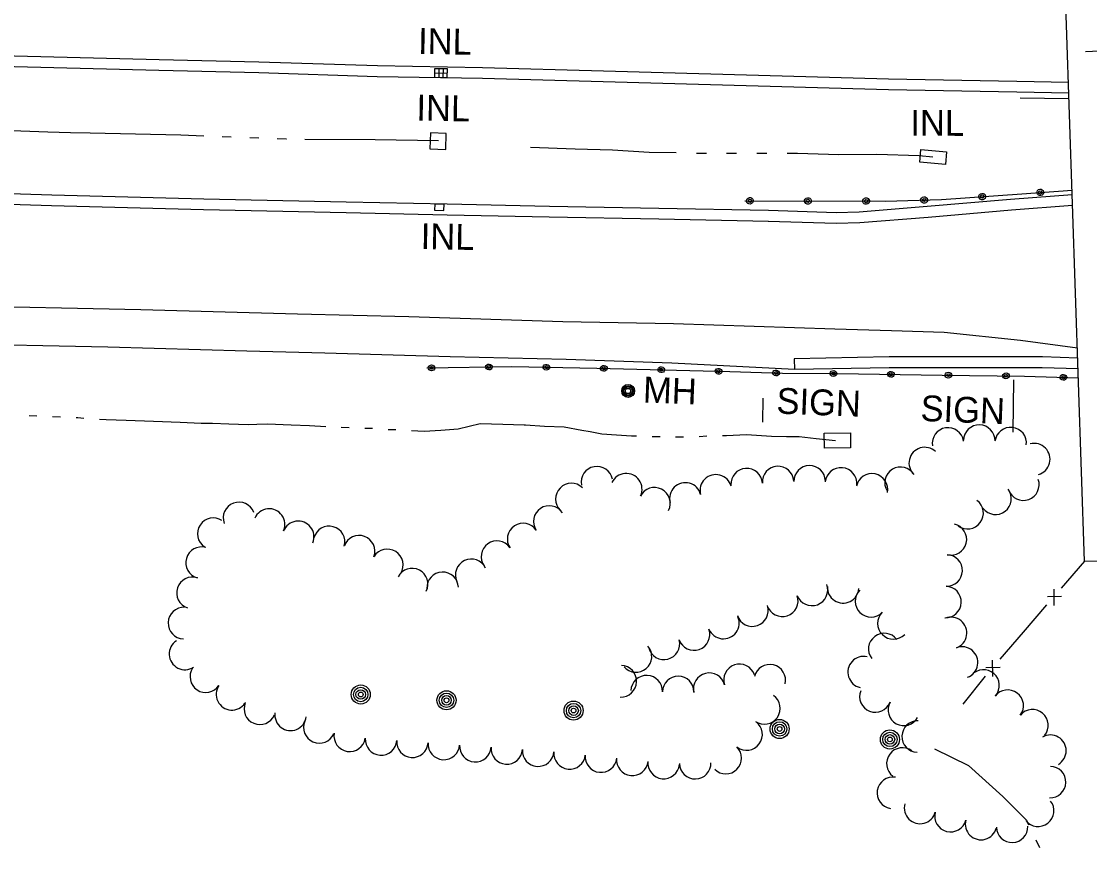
# Model space of a CAD drawing. Extents: x 588843 to 2552415, y 180129 to 269402.
# Drawn here: x 606644.2 to 606892.8, y 183227.9 to 183420 of the extents above; entities that cross this region are included whole.
import ezdxf

# ---------------------------------------------------------------- set-up
doc = ezdxf.new("R2010")
doc.units = 0
for name, color, linetype in [('E_BMGRD_P', 7, 'Continuous'), ('E_DRN', 7, 'Continuous'), ('E_DRN_Text', 7, 'Continuous'), ('E_FEN_P', 7, 'Continuous'), ('E_LAND_TreeLine_P', 7, 'Continuous'), ('E_MISCPROP', 7, 'Continuous'), ('E_RDWY', 7, 'Continuous'), ('E_RDWY_C_and_G', 7, 'Continuous'), ('E_RDWY_Gravel', 7, 'Continuous'), ('E_RR_P', 7, 'Continuous'), ('E_SGN', 7, 'Continuous'), ('E_SGN_Text', 7, 'Continuous'), ('E_UTL_MH', 7, 'Continuous'), ('E_UTL_MH_Text', 7, 'Continuous'), ('E_WAL', 7, 'Continuous'), ('E_WTR_P', 7, 'Continuous')]:
    doc.layers.add(name, color=color, linetype=linetype)

# ---------------------------------------------------------------- blocks, each defined once
blk = doc.blocks.new('INLO_2')
at = {"layer": 'E_DRN'}
for p, q in [((6.6, -13.1), (6.6, 0)), ((13.1, -13.1), (13.1, 0)), ((19.7, -6.6), (0, -6.6))]:
    blk.add_line(p, q, dxfattribs=at)
blk.add_lwpolyline([(0, -13.1), (19.7, -13.1), (19.7, 0), (0, 0)], close=True, dxfattribs=at)
blk = doc.blocks.new('INLT_88')
at = {"layer": 'E_DRN_Text'}
blk.add_text('INL', height=39.37, dxfattribs=at).set_placement((-36.2, -19.7))
blk = doc.blocks.new('INLT_91')
at = {"layer": 'E_DRN_Text'}
blk.add_text('INL', height=39.37, dxfattribs=at).set_placement((-36.2, -19.7))
blk = doc.blocks.new('SIGN_2')
at = {"layer": 'E_SGN'}
blk.add_text('SIGN', height=39.37, dxfattribs=at).set_placement((-56.1, -19.7))
blk = doc.blocks.new('MHO_2')
at = {"layer": 'E_UTL_MH'}
for centre, radius in [((0.3, -0.4), 9.84), ((0.3, -0.4), 7.98), ((0.2, -0.5), 6.35), ((0.1, -0.5), 3.97)]:
    blk.add_circle(centre, radius, dxfattribs=at)
blk = doc.blocks.new('MHT_2')
at = {"layer": 'E_UTL_MH_Text'}
blk.add_text('MH', height=39.37, dxfattribs=at).set_placement((-32.2, -19.7))
blk = doc.blocks.new('POLE_2')
at = {"layer": 'E_MISCPROP'}
for radius in [14.6, 11, 7.32, 3.66]:
    blk.add_circle((0, 0), radius, dxfattribs=at)

msp = doc.modelspace()

# ---------------------------------------------------------------- linework, layer by layer
at = {"layer": 'E_BMGRD_P'}
for points in [[(606887.94, 183401.99), (606876.6, 183402.16)], [(606812.57, 183378.27), (606845.25, 183378.19), (606858.33, 183378.57), (606877.02, 183379.91), (606888.66, 183380.76)], [(606738.54, 183339.4), (606758.35, 183339.72), (606778.14, 183339.35), (606809.04, 183338.56), (606821.32, 183338.19), (606834.09, 183338.09), (606858.47, 183337.75), (606877.58, 183337.51), (606890.13, 183337.13)]]:
    msp.add_lwpolyline(points, dxfattribs=at)
for centre, major_axis, ratio in [((606867.78, 183379.25), (-0.778, -0.126), 0.965796), ((606867.78, 183379.25), (-0.392, -0.064), 0.965796), ((606881.28, 183380.22), (-0.777, -0.134), 0.965736), ((606881.28, 183380.22), (-0.391, -0.067), 0.965736), ((606813.7, 183378.26), (-0.78, -0.113), 0.965883), ((606813.7, 183378.27), (-0.393, -0.057), 0.965883), ((606827.22, 183378.23), (-0.78, -0.113), 0.965883), ((606827.22, 183378.23), (-0.393, -0.057), 0.965883), ((606840.75, 183378.2), (-0.78, -0.113), 0.965883), ((606840.75, 183378.2), (-0.393, -0.057), 0.965883), ((606854.28, 183378.45), (-0.781, -0.107), 0.965947), ((606854.28, 183378.45), (-0.394, -0.054), 0.965947), ((606739.65, 183339.42), (-0.778, 0.041), 0.86059), ((606739.65, 183339.42), (-0.392, 0.021), 0.86059), ((606753.02, 183339.63), (-0.778, 0.041), 0.86059), ((606753.02, 183339.63), (-0.392, 0.021), 0.86059), ((606766.39, 183339.57), (-0.775, 0.087), 0.859083), ((606766.39, 183339.57), (-0.39, 0.044), 0.859083), ((606779.74, 183339.31), (-0.773, 0.099), 0.858647), ((606779.74, 183339.31), (-0.389, 0.05), 0.858647), ((606793.1, 183338.97), (-0.773, 0.099), 0.858647), ((606793.1, 183338.97), (-0.389, 0.05), 0.858647), ((606806.45, 183338.63), (-0.773, 0.099), 0.858647), ((606806.45, 183338.63), (-0.389, 0.05), 0.858647), ((606819.8, 183338.24), (-0.774, 0.095), 0.858857), ((606819.8, 183338.24), (-0.39, 0.048), 0.858857), ((606833.16, 183338.1), (-0.775, 0.083), 0.859188), ((606833.16, 183338.1), (-0.39, 0.042), 0.859188), ((606846.53, 183337.92), (-0.778, 0.051), 0.860094), ((606846.53, 183337.92), (-0.392, 0.026), 0.860094), ((606859.91, 183337.73), (-0.779, 0.032), 0.860342), ((606859.91, 183337.73), (-0.392, 0.016), 0.860342), ((606873.29, 183337.56), (-0.779, 0.032), 0.860342), ((606873.29, 183337.56), (-0.392, 0.016), 0.860342), ((606886.66, 183337.23), (-0.778, 0.053), 0.859965), ((606886.66, 183337.23), (-0.392, 0.026), 0.859965)]:
    msp.add_ellipse(centre, major_axis=major_axis, ratio=ratio, dxfattribs=at)
at = {"layer": 'E_DRN'}
for points in [[(606743.1, 183393.93), (606739.4, 183394.07), (606739.26, 183390.37), (606742.96, 183390.23)], [(606853.51, 183390.17), (606859.49, 183389.64), (606859.23, 183386.73), (606853.25, 183387.26)], [(606742.56, 183377.45), (606740.39, 183377.5), (606740.37, 183376.09), (606742.54, 183376.04)], [(606831.03, 183324.26), (606837.11, 183324.31), (606837.14, 183320.81), (606831.06, 183320.76)]]:
    msp.add_lwpolyline(points, close=True, dxfattribs=at)
at = {"layer": 'E_FEN_P'}
for p, q in [((606884.4, 183287.97), (606884.41, 183284.12)), ((606886.22, 183286.22), (606882.92, 183286.19)), ((606870.11, 183271.47), (606870.12, 183267.62)), ((606871.94, 183269.72), (606868.64, 183269.68))]:
    msp.add_line(p, q, dxfattribs=at)
for points in [[(606891.57, 183294.48), (606886.12, 183288.18)], [(606882.74, 183284.28), (606877.29, 183277.98)], [(606877.29, 183277.98), (606871.83, 183271.68)], [(606868.48, 183267.75), (606863.29, 183261.24)]]:
    msp.add_lwpolyline(points, dxfattribs=at)
at = {"layer": 'E_LAND_TreeLine_P'}
for centre, start, end in [((606859.8, 183321.84), 8.7685, 188.7685), ((606867.07, 183322.5), 358.8022, 178.8022), ((606874.38, 183321.93), 353.2406, 173.2406), ((606854.4, 183317.28), 46.9001, 226.9001), ((606879.88, 183318.17), 285.0559, 105.0559), ((606778.13, 183312.83), 10.6187, 190.6187), ((606812.96, 183312.38), 3.7391, 183.7391), ((606820.28, 183312.86), 3.7391, 183.7391), ((606827.61, 183313.03), 1.1419, 181.1419), ((606834.92, 183312.55), 354.6347, 174.6347), ((606848.77, 183312.69), 31.108, 211.108), ((606772.19, 183308.92), 45.8273, 225.8273), ((606784.96, 183311.2), 335.1207, 155.1207), ((606798.72, 183309.05), 14.9712, 194.9712), ((606805.8, 183310.94), 14.9712, 194.9712), ((606842.11, 183311.16), 348.1546, 168.1546), ((606877.34, 183312.26), 199.6159, 19.6159), ((606791.52, 183307.92), 333.1586, 153.1586), ((606870.87, 183308.99), 217.2151, 37.2151), ((606694.86, 183304.51), 20.1946, 200.1946), ((606864.36, 183305.64), 233.3537, 53.3537), ((606701.89, 183302.98), 336.0131, 156.0131), ((606767.05, 183303.69), 33.9255, 213.9255), ((606688.87, 183300.84), 56.6552, 236.6552), ((606708.64, 183300.12), 338.312, 158.312), ((606715.83, 183298.95), 344.574, 164.574), ((606760.97, 183299.6), 33.9255, 213.9255), ((606860.48, 183299.53), 256.7208, 76.7208), ((606722.82, 183296.78), 339.6485, 159.6485), ((606686.17, 183294.12), 74.3187, 254.3187), ((606754.88, 183295.51), 35.2907, 215.2907), ((606729.38, 183293.59), 327.7459, 147.7459), ((606859.49, 183292.3), 267.8145, 87.8145), ((606735.15, 183289.14), 332.9097, 152.9097), ((606748.89, 183291.29), 25.4275, 205.4275), ((606684.03, 183287.1), 71.6701, 251.6701), ((606742.23, 183288.27), 1.9741, 181.9741), ((606828.15, 183287.79), 200.4343, 20.4343), ((606835.41, 183288.38), 176.3457, 356.3457), ((606841.88, 183285.15), 135.4899, 315.4899), ((606859.21, 183284.97), 267.8145, 87.8145), ((606821.26, 183285.27), 198.2948, 18.2948), ((606682.06, 183280.07), 87.8145, 267.8145), ((606814.3, 183282.97), 198.2948, 18.2948), ((606847.11, 183280.01), 135.4899, 315.4899), ((606807.56, 183280.09), 203.2222, 23.2222), ((606860.51, 183277.77), 290.5442, 110.5442), ((606800.73, 183277.41), 199.4705, 19.4705), ((606844.98, 183274.04), 37.4587, 217.4587), ((606682.29, 183272.89), 122.9809, 302.9809), ((606793.74, 183275.25), 194.4454, 14.4454), ((606787.22, 183272.3), 220.6534, 40.6534), ((606863.08, 183270.9), 290.5442, 110.5442), ((606783.68, 183266.54), 267.8145, 87.8145), ((606811.3, 183266.86), 18.788, 198.788), ((606818.35, 183266.77), 346.5045, 166.5045), ((606840.18, 183268.67), 77.377, 257.377), ((606687.15, 183267.59), 146.5507, 326.5507), ((606789.7, 183264.24), 357.8145, 177.8145), ((606797.03, 183264.05), 359.3626, 179.3626), ((606804.26, 183264.81), 14.0747, 194.0747), ((606868.08, 183265.56), 319.2976, 139.2976), ((606693.23, 183263.5), 145.7219, 325.7219), ((606817.09, 183260.22), 235.3433, 55.3433), ((606842.91, 183263), 158.5244, 338.5244), ((606873.7, 183260.87), 322.99, 142.99), ((606699.72, 183260.15), 157.1556, 337.1556), ((606849.53, 183259.88), 151.2494, 331.2494), ((606706.86, 183258.74), 172.8014, 352.8014), ((606879.45, 183256.31), 320.1202, 140.1202), ((606713.57, 183255.8), 156.0131, 336.0131), ((606812.96, 183254.16), 233.306, 53.306), ((606852.75, 183253.71), 87.8145, 267.8145), ((606720.63, 183253.86), 170.8334, 350.8334), ((606727.91, 183253.02), 175.9011, 355.9011), ((606735.22, 183252.49), 175.9011, 355.9011), ((606883.63, 183250.39), 300.1341, 120.1341), ((606742.54, 183251.97), 175.9011, 355.9011), ((606749.85, 183251.45), 175.9011, 355.9011), ((606757.16, 183250.92), 175.9011, 355.9011), ((606764.48, 183250.4), 175.9011, 355.9011), ((606808.11, 183248.68), 225.234, 45.234), ((606849.19, 183247.4), 53.5276, 233.5276), ((606771.78, 183249.76), 174.1879, 354.1879), ((606779.08, 183249.02), 174.1879, 354.1879), ((606786.37, 183248.27), 174.1879, 354.1879), ((606793.66, 183247.53), 174.1879, 354.1879), ((606800.99, 183247.49), 181.5785, 1.5785), ((606883.54, 183243.09), 268.4807, 88.4807), ((606846.98, 183240.6), 80.9717, 260.9717), ((606853.31, 183237.07), 164.7592, 344.7592), ((606880.79, 183236.44), 217.8447, 37.8447), ((606860.39, 183235.18), 165.6595, 345.6595), ((606867.49, 183233.34), 165.2857, 345.2857), ((606874.72, 183232.72), 181.7597, 1.7597)]:
    msp.add_arc(centre, 3.67, start, end, dxfattribs=at)
at = {"layer": 'E_RDWY'}
msp.add_lwpolyline([(606889.9, 183344.01), (606876.7, 183345.8), (606858.92, 183347.64), (606846.64, 183348.02), (606833.49, 183348.42), (606814.68, 183349.04), (606795.98, 183349.66), (606770.24, 183350.15), (606734.39, 183351.32), (606708.46, 183351.92), (606672.01, 183352.92), (606627.66, 183353.84), (606597.26, 183354.8), (606565.88, 183355.51), (606522.42, 183356.97), (606473.18, 183358.28)], dxfattribs=at)
at = {"layer": 'E_RDWY_C_and_G'}
for points in [[(606727.1, 183409.63), (606699.52, 183410.49), (606676.31, 183411.08), (606642.68, 183411.87), (606620.16, 183412.34)], [(606727.02, 183407.13), (606699.45, 183407.99), (606676.25, 183408.58), (606642.62, 183409.38), (606620.11, 183409.84)], [(606779.64, 183408.4), (606751.55, 183409.18), (606727.07, 183409.63)], [(606779.57, 183405.91), (606751.49, 183406.68), (606727.02, 183407.13)], [(606875.84, 183406.01), (606845.99, 183406.55), (606815.7, 183407.42), (606779.64, 183408.4)], [(606875.8, 183403.51), (606845.94, 183404.06), (606815.63, 183404.92), (606779.57, 183405.91)], [(606887.81, 183405.77), (606875.85, 183406.01)], [(606887.89, 183403.27), (606875.8, 183403.51)], [(606624.39, 183380.5), (606651.31, 183379.68), (606686.68, 183378.72), (606719.83, 183378.04), (606743.32, 183377.54), (606767.1, 183377.02), (606792.54, 183376.54), (606818.08, 183376.05)], [(606874.37, 183378.68), (606888.69, 183379.73)], [(606624.31, 183378), (606651.24, 183377.18), (606686.62, 183376.22), (606719.77, 183375.54), (606743.26, 183375.04), (606767.05, 183374.52), (606792.5, 183374.04), (606818.04, 183373.55)], [(606818.08, 183376.05), (606833.76, 183375.54), (606839.14, 183375.73), (606854.99, 183376.98), (606874.37, 183378.68)], [(606874.55, 183376.18), (606888.77, 183377.23)], [(606818, 183373.55), (606833.77, 183373.04), (606839.28, 183373.23), (606855.2, 183374.49), (606874.59, 183376.19)], [(606881.73, 183341.96), (606846.1, 183341.95), (606824.01, 183341.52), (606824.06, 183339.02)], [(606889.98, 183341.69), (606881.81, 183341.96)], [(606881.73, 183339.46), (606846.12, 183339.45), (606824.06, 183339.02)], [(606890.06, 183339.19), (606881.73, 183339.46)]]:
    msp.add_lwpolyline(points, dxfattribs=at)
at = {"layer": 'E_RDWY_Gravel'}
msp.add_lwpolyline([(606474.2, 183349.19), (606524.6, 183347.62), (606557.45, 183346.86), (606585.13, 183346.19), (606626.55, 183345.1), (606664.37, 183344.34), (606696.72, 183343.4), (606714.85, 183342.9), (606743.98, 183342.08), (606770.98, 183341.44), (606795.53, 183340.6), (606824.06, 183339.12)], dxfattribs=at)
at = {"layer": 'E_RR_P'}
msp.add_line((606902.62, 183413.36), (606891.81, 183412.94), dxfattribs=at)
at = {"layer": 'E_SGN'}
for p, q in [((606875.07, 183336.66), (606874.89, 183324.49)), ((606816.72, 183326.81), (606816.83, 183332.36))]:
    msp.add_line(p, q, dxfattribs=at)
at = {"layer": 'E_WAL'}
msp.add_lwpolyline([(606918.38, 183480.56), (606925.59, 183293.77), (606891.57, 183294.48), (606885.25, 183481.54), (606918.38, 183480.56)], dxfattribs=at)
at = {"layer": 'E_WTR_P'}
for points in [[(606655.64, 183394.09), (606650.4, 183394.19), (606631.4, 183394.91), (606624.63, 183395.21)], [(606686.67, 183393.29), (606681.3, 183393.5), (606660.24, 183394.01), (606655.65, 183394.09)], [(606693.08, 183393.05), (606690.95, 183393.13)], [(606699.5, 183392.8), (606697.36, 183392.88)], [(606705.92, 183392.56), (606705.84, 183392.56), (606703.78, 183392.64)], [(606741.24, 183392.19), (606726.52, 183392.46), (606710.2, 183392.54)], [(606796.58, 183389.4), (606790.31, 183389.53), (606781.74, 183390.05), (606773.07, 183390.29), (606762.65, 183390.69)], [(606803.61, 183389.28), (606802.2, 183389.27), (606801.26, 183389.29)], [(606810.64, 183389.28), (606808.29, 183389.28)], [(606817.67, 183389.29), (606815.33, 183389.29)], [(606856.31, 183388.38), (606853.1, 183388.7), (606843.26, 183389.07), (606834.38, 183388.92), (606824.83, 183389.29), (606822.36, 183389.29)], [(606647.87, 183328.16), (606646.05, 183328.23)], [(606653.32, 183327.95), (606651.5, 183328.02)], [(606658.76, 183327.67), (606657.36, 183327.8), (606656.95, 183327.81)], [(606688.72, 183326.45), (606686.09, 183326.51), (606681.22, 183326.69), (606674.98, 183326.93), (606668.65, 183327.17), (606663.97, 183327.35), (606662.38, 183327.41)], [(606715.04, 183325.71), (606711.23, 183325.94), (606707.04, 183326.1), (606701.49, 183326.31), (606699.05, 183326.21), (606697, 183326.19), (606692.52, 183326.36), (606688.72, 183326.45)], [(606720.48, 183325.49), (606718.67, 183325.56)], [(606725.93, 183325.28), (606724.11, 183325.35)], [(606731.37, 183324.97), (606729.55, 183325.04)], [(606761.19, 183326.08), (606756.22, 183326.27), (606750.95, 183326.37), (606745.84, 183325.2), (606741.82, 183324.87), (606737.91, 183324.63), (606735, 183324.8)], [(606787.36, 183323.52), (606786.16, 183323.57), (606782.66, 183323.8), (606779.25, 183324.03), (606776.54, 183324.52), (606774.6, 183324.89), (606770.53, 183325.63), (606765.96, 183325.8), (606761.48, 183326.07), (606761.19, 183326.08)], [(606792.81, 183323.36), (606791.32, 183323.37), (606791, 183323.38)], [(606798.27, 183323.28), (606796.45, 183323.31)], [(606803.71, 183323.53), (606801.9, 183323.41)], [(606833.63, 183322.44), (606829.16, 183322.9), (606825.17, 183323.35), (606822.25, 183323.36), (606818.74, 183323.49), (606812.9, 183323.81), (606808.31, 183323.6), (606807.34, 183323.59)], [(606856.64, 183250.86), (606864.58, 183246.95), (606872.6, 183239.72), (606878.05, 183234.24), (606878.56, 183233.18)], [(606880.26, 183229.63), (606881.12, 183227.86)]]:
    msp.add_lwpolyline(points, dxfattribs=at)

# ---------------------------------------------------------------- block references
at = {"layer": 'E_DRN', "xscale": 0.1524003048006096, "yscale": 0.1524003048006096, "rotation": 178.9630855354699}
msp.add_blockref('INLO_2', (606743.32, 183406.93), dxfattribs=at)
at = {"layer": 'E_DRN_Text', "yscale": 0.1524003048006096}
for name, p, xscale, rotation in [('INLT_88', (606742.06, 183415.34), 0.1524003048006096, -1.0369144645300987), ('INLT_88', (606741.67, 183399.84), 0.1524003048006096, -1.0369144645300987), ('INLT_91', (606856.57, 183396.39), 0.15240030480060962, -0.18551892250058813), ('INLT_88', (606742.67, 183369.95), 0.1524003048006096, -1.0369144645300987)]:
    msp.add_blockref(name, p, dxfattribs=dict(at, xscale=xscale, rotation=rotation))
at = {"layer": 'E_MISCPROP', "xscale": 0.15240030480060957, "yscale": 0.15240030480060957, "rotation": -2.1855189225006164}
for p in [(606723.19, 183263.46), (606743.14, 183262.12), (606772.7, 183259.72), (606820.63, 183255.45), (606846.29, 183253.01)]:
    msp.add_blockref('POLE_2', p, dxfattribs=at)
at = {"layer": 'E_SGN_Text', "xscale": 0.15240030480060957, "yscale": 0.15240030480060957, "rotation": -2.1855189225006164}
for p in [(606828.47, 183331.48), (606862, 183329.76)]:
    msp.add_blockref('SIGN_2', p, dxfattribs=at)
at = {"layer": 'E_UTL_MH', "xscale": 0.1524003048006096, "yscale": 0.1524003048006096, "rotation": -2.234225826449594}
msp.add_blockref('MHO_2', (606785.35, 183334.12), dxfattribs=at)
at = {"layer": 'E_UTL_MH_Text', "xscale": 0.1524003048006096, "yscale": 0.1524003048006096, "rotation": -2.234225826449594}
msp.add_blockref('MHT_2', (606793.79, 183334.2), dxfattribs=at)

doc.saveas('drawing.dxf')
